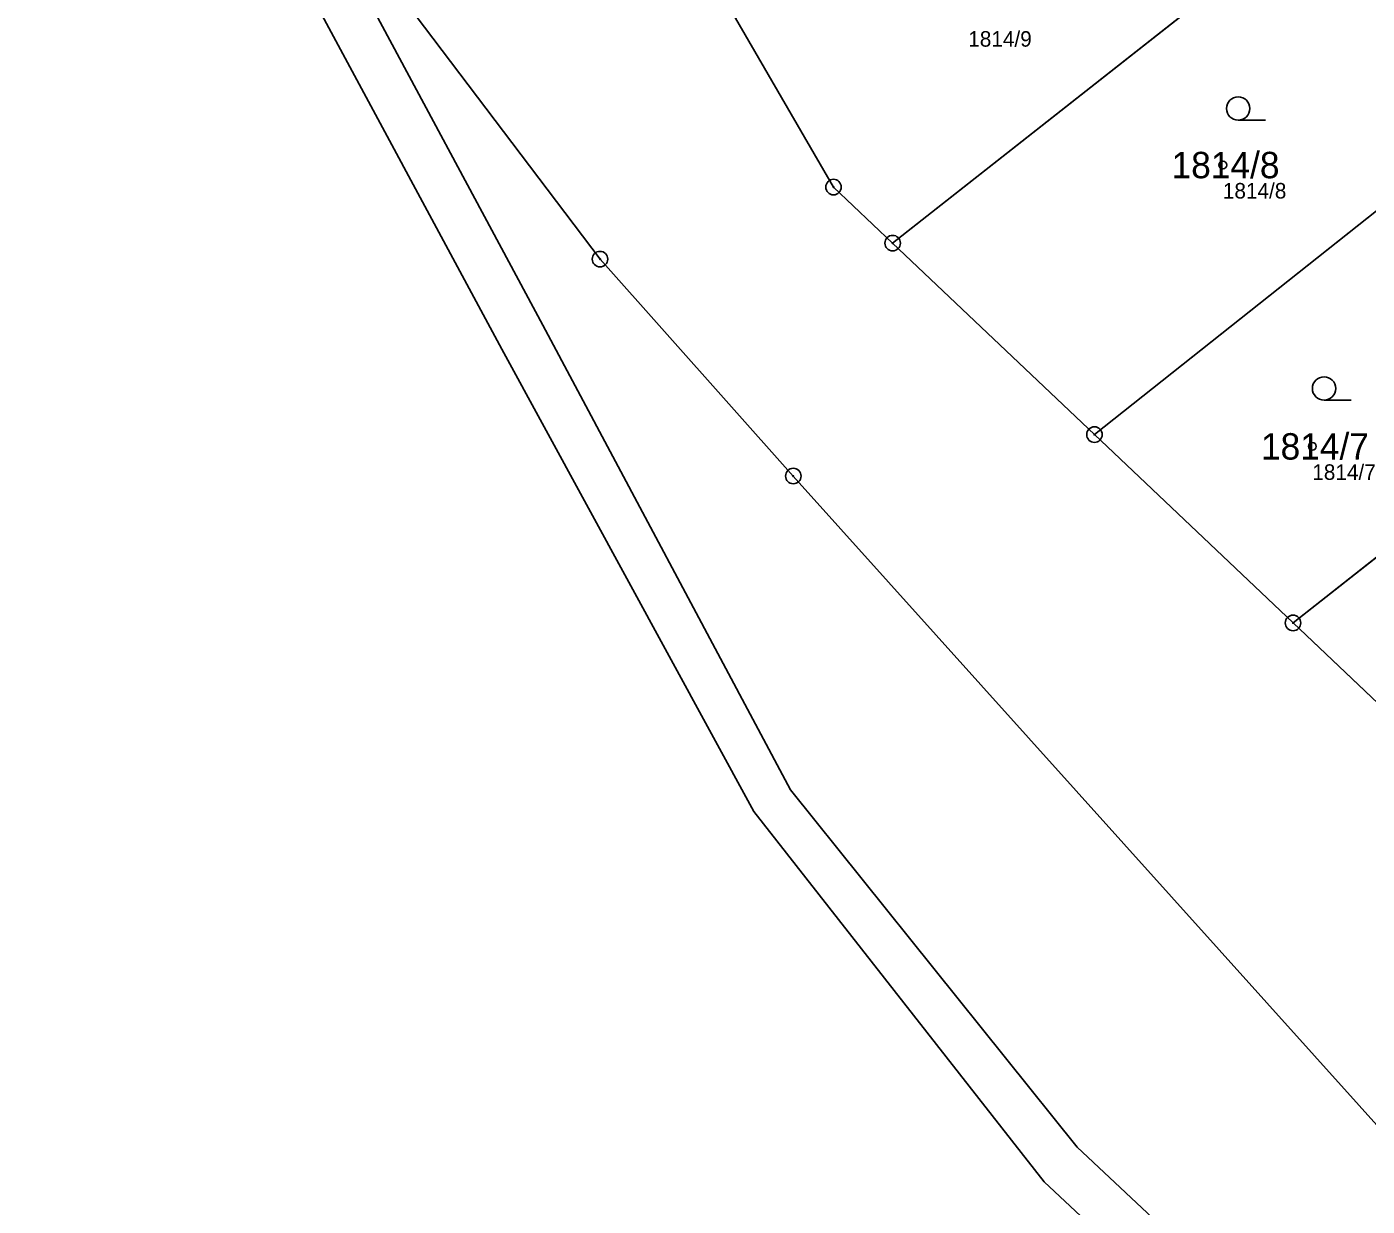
# Model space of a CAD drawing. Extents: x -751550 to -746116, y -1055108 to -1050700.
# Drawn here: x -749636.6 to -749550.2, y -1053072.5 to -1052996.5 of the extents above; entities that cross this region are included whole.
import ezdxf

# ---------------------------------------------------------------- set-up
doc = ezdxf.new("R2010")
doc.units = 0
for name, color, linetype in [('Definiční body', 7, 'Continuous'), ('Hranice parcel', 7, 'Continuous'), ('Parcelní čísla', 7, 'Continuous'), ('Polygon parcely', 7, 'Continuous'), ('Značky bodu BP', 7, 'Continuous'), ('Značky kultur', 7, 'Continuous')]:
    doc.layers.add(name, color=color, linetype=linetype)

msp = doc.modelspace()

# ---------------------------------------------------------------- linework, layer by layer
at = {"layer": 'Definiční body'}
for centre in [(-749559.52, -1053005.45), (-749553.76, -1053023.57)]:
    msp.add_circle(centre, 0.25, dxfattribs=at)
at = {"layer": 'Hranice parcel'}
for p, q in [((-749545.58, -1052982.76), (-749580.79, -1053010.48)), ((-749534.69, -1052996.55), (-749567.79, -1053022.81)), ((-749555, -1053034.94), (-749523.78, -1053010.34)), ((-749567.79, -1053022.81), (-749580.79, -1053010.48)), ((-749555, -1053034.94), (-749567.79, -1053022.81)), ((-749541.08, -1053048.13), (-749555, -1053034.94))]:
    msp.add_line(p, q, dxfattribs=at)
for points in [[(-749092.97, -1053518.15), (-749142.51, -1053473.33), (-749152.29, -1053467.22), (-749174.18, -1053452.34), (-749213.46, -1053425.98), (-749283.07, -1053369.37), (-749321.06, -1053297.45), (-749334.23, -1053260.98), (-749358.8, -1053232.59), (-749371.41, -1053221.81), (-749383.91, -1053210.97), (-749392.77, -1053209.39), (-749425.34, -1053183.37), (-749449.47, -1053165.12), (-749481.04, -1053135.88), (-749496.95, -1053118.51), (-749514.92, -1053102.08), (-749541.52, -1053076.25), (-749587.19, -1053025.48), (-749599.64, -1053011.51), (-749618.32, -1052986.83)], [(-749618.32, -1052986.83), (-749615.84, -1052992.42), (-749603.33, -1053015.76), (-749587.36, -1053045.68), (-749568.9, -1053068.71), (-749548.08, -1053088.24), (-749525.04, -1053106.76), (-749512.25, -1053123.14), (-749499.37, -1053142.43), (-749491.64, -1053156.26), (-749480.18, -1053169.29)], [(-749482.87, -1053171.11), (-749493.94, -1053158.39), (-749501.98, -1053143.85), (-749514.2, -1053124.49), (-749527.15, -1053108.84), (-749549.88, -1053090.74), (-749571.03, -1053070.93), (-749589.73, -1053047.09), (-749605.97, -1053017.31), (-749618.77, -1052993.52), (-749621.28, -1052987.78)], [(-749580.79, -1053010.48), (-749584.6, -1053006.87), (-749590.91, -1052996)]]:
    msp.add_lwpolyline(points, dxfattribs=at)
at = {"layer": 'Polygon parcely'}
for points in [[(-749506.74, -1053082.15), (-749518.53, -1053070.22), (-749526.27, -1053062.38), (-749529.58, -1053059.03), (-749541.08, -1053048.13), (-749555, -1053034.94), (-749567.79, -1053022.81), (-749580.79, -1053010.48), (-749584.6, -1053006.87), (-749590.91, -1052996), (-749599.07, -1052981.96), (-749608.13, -1052966.35), (-749611.11, -1052961.22), (-749613.79, -1052956.59), (-749615.77, -1052953.19), (-749618.53, -1052947.48), (-749620.26, -1052943.93), (-749624.59, -1052934.23), (-749624.76, -1052933.79), (-749627.01, -1052927.98), (-749630.17, -1052914.87)], [(-749638.57, -1052922.96), (-749618.32, -1052986.83), (-749599.64, -1053011.51), (-749587.19, -1053025.48), (-749541.52, -1053076.25), (-749514.92, -1053102.08), (-749496.95, -1053118.51), (-749481.04, -1053135.88), (-749449.47, -1053165.12)], [(-749480.18, -1053169.29), (-749491.64, -1053156.26), (-749499.37, -1053142.43), (-749512.25, -1053123.14), (-749525.04, -1053106.76), (-749548.08, -1053088.24), (-749568.9, -1053068.71), (-749587.36, -1053045.68), (-749603.33, -1053015.76), (-749615.84, -1052992.42), (-749618.32, -1052986.83), (-749634.28, -1052942.6), (-749639.6, -1052923.29)], [(-749482.87, -1053171.11), (-749493.94, -1053158.39), (-749501.98, -1053143.85), (-749514.2, -1053124.49), (-749527.15, -1053108.84), (-749549.88, -1053090.74), (-749571.03, -1053070.93), (-749589.73, -1053047.09), (-749605.97, -1053017.31), (-749618.77, -1052993.52), (-749621.28, -1052987.78), (-749646.4, -1052925.73)], [(-749637.32, -1052944.44), (-749621.28, -1052987.78), (-749618.77, -1052993.52), (-749605.97, -1053017.31), (-749589.73, -1053047.09), (-749571.03, -1053070.93), (-749549.88, -1053090.74), (-749527.15, -1053108.84), (-749514.2, -1053124.49), (-749501.98, -1053143.85), (-749493.94, -1053158.39), (-749482.87, -1053171.11)], [(-749449.47, -1053165.12), (-749481.04, -1053135.88), (-749496.95, -1053118.51), (-749514.92, -1053102.08), (-749541.52, -1053076.25), (-749587.19, -1053025.48), (-749599.64, -1053011.51), (-749618.32, -1052986.83), (-749615.84, -1052992.42), (-749603.33, -1053015.76), (-749587.36, -1053045.68), (-749568.9, -1053068.71), (-749548.08, -1053088.24), (-749525.04, -1053106.76), (-749512.25, -1053123.14), (-749499.37, -1053142.43), (-749491.64, -1053156.26), (-749480.18, -1053169.29)]]:
    msp.add_lwpolyline(points, dxfattribs=at)
for points in [[(-749590.91, -1052996), (-749584.6, -1053006.87), (-749580.79, -1053010.48), (-749545.58, -1052982.76), (-749556.48, -1052968.96)], [(-749545.58, -1052982.76), (-749580.79, -1053010.48), (-749567.79, -1053022.81), (-749534.69, -1052996.55)], [(-749523.78, -1053010.34), (-749526.75, -1053006.6), (-749534.69, -1052996.55), (-749567.79, -1053022.81), (-749555, -1053034.94)], [(-749555, -1053034.94), (-749541.08, -1053048.13), (-749512.07, -1053025.09), (-749523.78, -1053010.34)]]:
    msp.add_lwpolyline(points, close=True, dxfattribs=at)
at = {"layer": 'Značky bodu BP'}
for centre, radius in [((-749584.6, -1053006.87), 0.5), ((-749584.6, -1053006.87), 0.0303), ((-749580.79, -1053010.48), 0.5), ((-749580.79, -1053010.48), 0.0303), ((-749599.64, -1053011.51), 0.5), ((-749599.64, -1053011.51), 0.0303), ((-749567.79, -1053022.81), 0.5), ((-749567.79, -1053022.81), 0.0303), ((-749587.19, -1053025.48), 0.5), ((-749587.19, -1053025.48), 0.0303), ((-749555, -1053034.94), 0.5), ((-749555, -1053034.94), 0.0303)]:
    msp.add_circle(centre, radius, dxfattribs=at)
at = {"layer": 'Značky kultur'}
for p, q in [((-749558.533, -1053002.56), (-749556.783, -1053002.56)), ((-749553.003, -1053020.59), (-749551.253, -1053020.59))]:
    msp.add_line(p, q, dxfattribs=at)
for centre in [(-749558.533, -1053001.81), (-749553.003, -1053019.84)]:
    msp.add_circle(centre, 0.75, dxfattribs=at)

# ---------------------------------------------------------------- texts
at = {"layer": 'Definiční body'}
for s, p in [('1814/9', (-749575.92, -1052997.826)), ('1814/8', (-749559.52, -1053007.606)), ('1814/7', (-749553.76, -1053025.726))]:
    msp.add_text(s, height=1, dxfattribs=at).set_placement(p)
at = {"layer": 'Parcelní čísla'}
for s, p in [('1814/8', (-749562.825, -1053006.3)), ('1814/7', (-749557.065, -1053024.42))]:
    msp.add_text(s, height=1.7, dxfattribs=at).set_placement(p)

doc.saveas('drawing.dxf')
